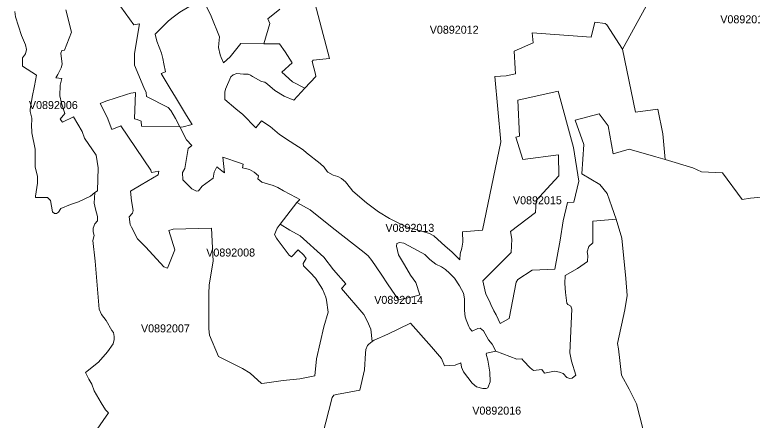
# Model space of a CAD drawing. Extents: x 369010 to 735936, y 6377141 to 6616555.
# Drawn here: x 598361 to 607570, y 6466893 to 6471951 of the extents above; entities that cross this region are included whole.
import ezdxf
from ezdxf.enums import TextEntityAlignment as Align

# ---------------------------------------------------------------- set-up
doc = ezdxf.new("R2010")
doc.units = 0
doc.header["$LTSCALE"] = 40
doc.layers.add('3', color=7, linetype='Continuous', lineweight=13)
doc.layers.add('4', color=7, linetype='Continuous')

msp = doc.modelspace()

# ---------------------------------------------------------------- linework, layer by layer
at = {"layer": '3'}
for points in [[(602006.4, 6472482.05), (602291.4, 6471406.11), (602085.84, 6471386.41), (602073.27, 6471368.54), (602117.95, 6471211.31), (602119.28, 6471181.02), (601981.74, 6471035.38), (601844.21, 6470885.27), (601724.38, 6470934.25), (601609.19, 6471004.93), (601518.5, 6471083.7), (601483.74, 6471109.69), (601442.53, 6471119.45), (601330.82, 6471179.37), (601305.82, 6471199.06), (601274.54, 6471211.47), (601219.27, 6471211.47), (601132.71, 6471219.58), (601088.85, 6471199.89), (601059.39, 6471176.72), (600993.35, 6471024.79), (600983.59, 6470985.4), (600986.24, 6470896.02), (601123.77, 6470776.36), (601209.5, 6470707.51), (601372.19, 6470539.53), (601442.7, 6470629.89), (601549.11, 6470558.4), (601666.13, 6470458.27), (601800.02, 6470368.89), (601960.89, 6470267.11), (602005.57, 6470227.72), (602175.38, 6470095.48), (602223.54, 6470048.97), (602261.11, 6469997.17), (602271.87, 6469986.41), (602337.58, 6469948.68), (602394.84, 6469932.79), (602440.35, 6469907.8), (602491.49, 6469866.92), (602551.57, 6469787.48), (602583.68, 6469751.07), (602755.14, 6469604.6), (602902.77, 6469493.38), (603041.3, 6469411.62), (603242.22, 6469311.65), (603294.85, 6469293.12), (603538.97, 6469221.45), (603593.42, 6469194.31), (603734.26, 6469064.72), (603818.34, 6468992.07), (603917.15, 6468892.1), (603923.93, 6468967.07), (603944.29, 6469039.73), (603956.2, 6469113.55), (603954.05, 6469245.29), (604203.8, 6469263.49), (604430.7, 6470366.41), (604355.73, 6471179.37), (604497.73, 6471189.63), (604615.74, 6471212.3), (604610.11, 6471281.65), (604595.88, 6471497.46), (604834.37, 6471599.58), (604820.8, 6471724.54), (605559.94, 6471673.4), (605604.13, 6471857.44), (605734.71, 6471843.7), (605754.07, 6471826.82), (605951.69, 6471523.61), (606245.62, 6472057.03)], [(601671.26, 6472022.11), (601521.64, 6471901.13), (601547.46, 6471840.22), (601470.83, 6471589.98), (601665.3, 6471588.33), (601737.95, 6471489.19), (601823.19, 6471351.32), (601696.25, 6471235.31), (601830.97, 6471114.49), (601981.74, 6471035.38), (602119.28, 6471181.02), (602117.95, 6471211.31), (602073.27, 6471368.54), (602085.84, 6471386.41), (602291.4, 6471406.11), (602006.4, 6472482.05)], [(602049.76, 6468738.02), (602116.13, 6468666.02), (602203.02, 6468529.48), (602243.57, 6468427.86), (602252.51, 6468391.78), (602276.5, 6468242.17), (602221.23, 6468057.63), (602127.88, 6467660.59), (602109.51, 6467446.26), (601921.66, 6467409.85), (601753.68, 6467394.12), (601712.14, 6467389.49), (601481.26, 6467357.22), (601440.71, 6467349.77), (601299.87, 6467479.03), (601203.87, 6467539.93), (600904.81, 6467687.73), (600793.92, 6467955.51), (600785.31, 6468033.8), (600785.31, 6468471.39), (600788.95, 6468584.1), (600840.76, 6468875.88), (600816.76, 6469287.66), (600337.63, 6469278.39), (600285.82, 6469261.84), (600360.63, 6469020.86), (600267.45, 6468788.16), (600223.43, 6468805.38), (599996.19, 6469052.81), (599894.74, 6469154.42), (599817.12, 6469300.23), (599800.57, 6469334.49), (599790.47, 6469431.48), (599830.02, 6469475.67), (599837.97, 6469510.76), (599819.43, 6469630.91), (599808.34, 6469749.08), (599939.42, 6469828.52), (600153.75, 6469953.97), (600159.21, 6470000.15), (600066.86, 6469985.42), (600061.4, 6470013.06), (599686.53, 6470566.17), (599573, 6470521.82), (599515.73, 6470672.43), (599429.01, 6470844.06), (599499.18, 6470873.68), (599758.2, 6470957.59), (599812.65, 6470972.32), (599870.74, 6470980.6), (599857.83, 6470651.08), (599891.1, 6470646.44), (599938.1, 6470623.27), (599945.55, 6470559.55), (600421.87, 6470553.1), (600368.41, 6470656.54), (600311.14, 6470756.83), (600276.06, 6470795.73), (600006.45, 6470931.44), (600002.81, 6470981.26), (599972.69, 6471043.98), (599854.52, 6471322.86), (599854.52, 6471468.83), (599917.41, 6471838.07), (599847.24, 6471826.98), (599631.09, 6472125.22)], [(599631.09, 6472125.22), (599847.24, 6471826.98), (599917.41, 6471838.07), (599854.52, 6471468.83), (599854.52, 6471322.86), (599972.69, 6471043.98), (600002.81, 6470981.26), (600006.45, 6470931.44), (600276.06, 6470795.73), (600311.14, 6470756.83), (600368.41, 6470656.54), (600421.87, 6470553.1), (600449.51, 6470547.8), (600577.94, 6470581.9), (600507.76, 6470693.61), (600367.58, 6470924.66), (600300.22, 6471031.74), (600188.51, 6471218.26), (600242.13, 6471237.62), (600220.78, 6471340.07), (600208.86, 6471405.61), (600194.13, 6471470.32), (600135.21, 6471621.1), (600114.03, 6471709.64), (600281.02, 6471874.98), (600341.1, 6471921.98), (600423.19, 6471983.05)], [(600812.46, 6471933.07), (600745.1, 6472068.78), (600722.09, 6472102.05), (600692.47, 6472137.14), (600555.26, 6472062.33), (600423.19, 6471983.05), (600341.1, 6471921.98), (600281.02, 6471874.98), (600114.03, 6471709.64), (600135.21, 6471621.1), (600194.13, 6471470.32), (600208.86, 6471405.61), (600220.78, 6471340.07), (600242.13, 6471237.62), (600188.51, 6471218.26), (600300.22, 6471031.74), (600367.58, 6470924.66), (600507.76, 6470693.61), (600577.94, 6470581.9), (600449.51, 6470547.8), (600421.87, 6470553.1)], [(598361.01, 6471992.98), (598371.6, 6471924.8), (598443.6, 6471694.08), (598494.74, 6471577.57), (598506.49, 6471518.48), (598493.75, 6471464.86), (598457, 6471412.4), (598456.34, 6471310.78), (598634.59, 6471196.74), (598605.79, 6471063.84), (598578.32, 6470923.5), (598552.66, 6470769.58), (598553.99, 6470743.43), (598575.01, 6470660.84), (598576.33, 6470630.72), (598571.04, 6470580.9), (598572.36, 6470478.62), (598616.88, 6470275.55), (598614.23, 6470077.11), (598616.88, 6470053.61), (598647, 6469931.63), (598645.68, 6469851.69), (598620.69, 6469686.69), (598620.69, 6469672.29), (598770.14, 6469669.64), (598808.04, 6469632.9), (598830.38, 6469492.72), (598857.85, 6469471.7), (598882.85, 6469473.02), (598907.67, 6469490.07), (598936.47, 6469533.26), (599055.8, 6469584.4), (599156.59, 6469618.5), (599305.71, 6469689.17), (599361.98, 6469732.36), (599393.59, 6469754.71), (599404.02, 6470043.02), (599379.03, 6470201.57), (599232.39, 6470409.94), (599202.27, 6470493.85), (599093.37, 6470677.23), (598955.83, 6470610.36), (598929.68, 6470649.75), (598985.95, 6470720.59), (598945.57, 6470848.03), (598925.88, 6470941.21), (598927.2, 6471073.44), (598949.54, 6471157.35), (598876.06, 6471165.3), (598901.05, 6471207.17), (598940.28, 6471288.43), (598952.03, 6471332.95), (598937.63, 6471471.98), (598949.54, 6471504.75), (598982.31, 6471511.2), (599068.71, 6471733.97), (598998.04, 6472011.19)], [(598571.04, 6470580.9), (598576.33, 6470630.72), (598575.01, 6470660.84), (598553.99, 6470743.43), (598552.66, 6470769.58), (598578.32, 6470923.5), (598605.79, 6471063.84), (598634.59, 6471196.74), (598456.34, 6471310.78), (598457, 6471412.4), (598493.75, 6471464.86), (598506.49, 6471518.48), (598494.74, 6471577.57), (598443.6, 6471694.08), (598371.6, 6471924.8), (598361.01, 6471992.98)], [(598998.04, 6472011.19), (599068.71, 6471733.97), (598982.31, 6471511.2), (598949.54, 6471504.75), (598937.63, 6471471.98), (598952.03, 6471332.95), (598940.28, 6471288.43), (598901.05, 6471207.17), (598876.06, 6471165.3), (598949.54, 6471157.35), (598927.2, 6471073.44), (598925.88, 6470941.21), (598945.57, 6470848.03), (598985.95, 6470720.59), (598929.68, 6470649.75), (598955.83, 6470610.36), (599093.37, 6470677.23), (599202.27, 6470493.85), (599232.39, 6470409.94), (599379.03, 6470201.57), (599404.02, 6470043.02), (599393.59, 6469754.71), (599361.98, 6469732.36), (599352.05, 6469601.78), (599370.25, 6469526.81), (599394.09, 6469435.95), (599396.4, 6469381.5), (599362.31, 6469345.09), (599339.64, 6469289.48), (599339.64, 6469245.29), (599353.21, 6469196.3), (599334.01, 6469133.9), (599365.79, 6468878.36), (599414.61, 6468277.25), (599443.08, 6468213.7), (599501, 6468138.73), (599574.49, 6468014.6), (599596.17, 6467989.61), (599600.64, 6467939.63), (599601.79, 6467898.75), (599591.53, 6467844.3), (599521.19, 6467747.81), (599407.66, 6467619.54), (599242.98, 6467486.64), (599286.18, 6467406.04), (599322.42, 6467343.48), (599354.2, 6467258.41), (599380.35, 6467210.58), (599438.28, 6467109.62), (599494.55, 6467024.88), (599533.11, 6466984.01), (599361.15, 6466739.56)], [(600745.1, 6472068.78), (600812.46, 6471933.07), (600915.9, 6471674.55), (600907.62, 6471592.3), (600906.63, 6471542.48), (600926.99, 6471450.13), (600937.25, 6471418.19), (600968.69, 6471350), (601048.96, 6471427.46), (601185.5, 6471591.8), (601470.83, 6471589.98), (601547.46, 6471840.22), (601521.64, 6471901.13), (601671.26, 6472022.11)], [(606245.62, 6472057.03), (605951.69, 6471523.61), (606056.78, 6470998.97), (606111.73, 6470736.31), (606390.77, 6470771.73), (606453.66, 6470467.7), (606480.97, 6470145.46), (606826.87, 6470043.51), (606935.11, 6469990.22), (607197.93, 6469978.97), (607445.36, 6469647.13), (607546.48, 6469664.84), (608015.19, 6469702.91)], [(605510.62, 6468995.87), (605528.66, 6469059.26), (605579.63, 6469105.6), (605580.79, 6469377.69), (605870.42, 6469400.86), (605816.3, 6469555.11), (605756.89, 6469720.12), (605669.17, 6469834.65), (605444.09, 6469965.39), (605467.92, 6470332.65), (605359.02, 6470635.85), (605657.09, 6470716.62), (605773.11, 6470565.84), (605835.17, 6470217.13), (606032.78, 6470275.55), (606364.78, 6470178.4), (606480.97, 6470145.46), (606453.66, 6470467.7), (606390.77, 6470771.73), (606111.73, 6470736.31), (606056.78, 6470998.97), (605951.69, 6471523.61), (605754.07, 6471826.82), (605734.71, 6471843.7), (605604.13, 6471857.44), (605559.94, 6471673.4), (604820.8, 6471724.54), (604834.37, 6471599.58), (604595.88, 6471497.46), (604610.11, 6471281.65), (604615.74, 6471212.3), (604497.73, 6471189.63), (604355.73, 6471179.37), (604430.7, 6470366.41), (604203.8, 6469263.49), (603954.05, 6469245.29), (603956.2, 6469113.55), (603944.29, 6469039.73), (603923.93, 6468967.07), (603917.15, 6468892.1), (603818.34, 6468992.07), (603734.26, 6469064.72), (603593.42, 6469194.31), (603538.97, 6469221.45), (603294.85, 6469293.12), (603242.22, 6469311.65), (603041.3, 6469411.62), (602902.77, 6469493.38), (602755.14, 6469604.6), (602583.68, 6469751.07), (602551.57, 6469787.48), (602491.49, 6469866.92), (602440.35, 6469907.8), (602394.84, 6469932.79), (602337.58, 6469948.68), (602271.87, 6469986.41), (602261.11, 6469997.17), (602223.54, 6470048.97), (602175.38, 6470095.48), (602005.57, 6470227.72), (601960.89, 6470267.11), (601800.02, 6470368.89), (601666.13, 6470458.27), (601549.11, 6470558.4), (601442.7, 6470629.89), (601372.19, 6470539.53), (601209.5, 6470707.51), (601123.77, 6470776.36), (600986.24, 6470896.02), (600983.59, 6470985.4), (600993.35, 6471024.79), (601059.39, 6471176.72), (601088.85, 6471199.89), (601132.71, 6471219.58), (601219.27, 6471211.47), (601274.54, 6471211.47), (601305.82, 6471199.06), (601330.82, 6471179.37), (601442.53, 6471119.45), (601483.74, 6471109.69), (601518.5, 6471083.7), (601609.19, 6471004.93), (601724.38, 6470934.25), (601844.21, 6470885.27), (601981.74, 6471035.38), (601830.97, 6471114.49), (601696.25, 6471235.31), (601823.19, 6471351.32), (601737.95, 6471489.19), (601665.3, 6471588.33), (601470.83, 6471589.98), (601185.5, 6471591.8), (601048.96, 6471427.46), (600968.69, 6471350), (600937.25, 6471418.19), (600926.99, 6471450.13), (600906.63, 6471542.48), (600907.62, 6471592.3), (600915.9, 6471674.55), (600812.46, 6471933.07)], [(608015.19, 6469702.91), (607546.48, 6469664.84), (607445.36, 6469647.13), (607197.93, 6469978.97), (606935.11, 6469990.22), (606826.87, 6470043.51), (606480.97, 6470145.46), (606364.78, 6470178.4), (606032.78, 6470275.55), (605835.17, 6470217.13), (605773.11, 6470565.84), (605657.09, 6470716.62), (605359.02, 6470635.85), (605467.92, 6470332.65), (605444.09, 6469965.39), (605669.17, 6469834.65), (605756.89, 6469720.12), (605816.3, 6469555.11), (605870.42, 6469400.86), (605941.26, 6469164.52), (605990.91, 6468659.24), (606009.61, 6468449.05), (605979.49, 6468270.96), (605887.14, 6467852.4), (605900.55, 6467783.22), (605936.29, 6467453.37), (606031.79, 6467282.74), (606125.13, 6467098.7), (606207.22, 6466772.66)], [(599361.15, 6466739.56), (599533.11, 6466984.01), (599494.55, 6467024.88), (599438.28, 6467109.62), (599380.35, 6467210.58), (599354.2, 6467258.41), (599322.42, 6467343.48), (599286.18, 6467406.04), (599242.98, 6467486.64), (599407.66, 6467619.54), (599521.19, 6467747.81), (599591.53, 6467844.3), (599601.79, 6467898.75), (599600.64, 6467939.63), (599596.17, 6467989.61), (599574.49, 6468014.6), (599501, 6468138.73), (599443.08, 6468213.7), (599414.61, 6468277.25), (599365.79, 6468878.36), (599334.01, 6469133.9), (599353.21, 6469196.3), (599339.64, 6469245.29), (599339.64, 6469289.48), (599362.31, 6469345.09), (599396.4, 6469381.5), (599394.09, 6469435.95), (599370.25, 6469526.81), (599352.05, 6469601.78), (599361.98, 6469732.36), (599305.71, 6469689.17), (599156.59, 6469618.5), (599055.8, 6469584.4), (598936.47, 6469533.26), (598907.67, 6469490.07), (598882.85, 6469473.02), (598857.85, 6469471.7), (598830.38, 6469492.72), (598808.04, 6469632.9), (598770.14, 6469669.64), (598620.69, 6469672.29), (598620.69, 6469686.69), (598645.68, 6469851.69), (598647, 6469931.63), (598616.88, 6470053.61), (598614.23, 6470077.11), (598616.88, 6470275.55), (598572.36, 6470478.62), (598571.04, 6470580.9)], [(600421.87, 6470553.1), (600507.76, 6470390.91), (600572.31, 6470320.73), (600527.96, 6470282), (600484.59, 6470034.58), (600455.13, 6469984.59), (600458.77, 6469890.42), (600574.13, 6469781.52), (600630.57, 6469750.07), (600655.39, 6469752.89), (600702.56, 6469814.79), (600836.79, 6469912.6), (600852.51, 6469987.41), (600885.77, 6470054.77), (600944.86, 6470003.13), (600978.95, 6469979.13), (600961.41, 6470176.74), (601181.2, 6470099.12), (601212.48, 6470086.21), (601205.2, 6470041.86), (601293.74, 6470021.5), (601352.33, 6469986.91), (601405.79, 6469939.91), (601397.51, 6469904.82), (601445.51, 6469864.11), (601586.68, 6469821.57), (601644.94, 6469795.75), (601715.12, 6469753.38), (601874.83, 6469672.95), (601921.83, 6469645.31), (601884.92, 6469609.23), (602050.26, 6469519.36), (602326.16, 6469297.92), (602724.19, 6468983.62), (602773.68, 6468943.57), (602818.53, 6468885.48), (602936.7, 6468714.85), (603025.24, 6468581.45), (603154.83, 6468394.6), (603347.32, 6468438.45), (603419.81, 6468459.47), (603368.33, 6468611.9), (603303.62, 6468703.43), (603229.15, 6468833.02), (603153.01, 6468955.16), (603128.19, 6469065.71), (603133.98, 6469096.17), (603166.25, 6469111.39), (603221.53, 6469103.78), (603396.97, 6469006.63), (603480.71, 6468958.96), (603545.09, 6468899.88), (603617.58, 6468838.81), (603689.91, 6468808.36), (603739.56, 6468772.11), (603791.03, 6468729.25), (603851.94, 6468666.35), (603915.82, 6468570.03), (603966.3, 6468477.51), (603978.71, 6468407.01), (603975.9, 6468262.19), (603984.51, 6468182.09), (603997.58, 6468143.53), (604030.85, 6468060.61), (604043.26, 6468037.6), (604074.71, 6468002.35), (604144.22, 6468038.6), (604171.86, 6468042.4), (604213.89, 6468009.96), (604276.79, 6467897.59), (604321.47, 6467840.32), (604368.31, 6467756.41), (604629.64, 6467655.95), (604695.18, 6467660.59), (604714.38, 6467633.44), (604797.13, 6467548.54), (604840, 6467513.45), (604944.1, 6467527.02), (604974.72, 6467478.37), (605100.33, 6467503.19), (605163.72, 6467493.1), (605210.06, 6467477.21), (605253.09, 6467427.39), (605267.82, 6467420.61), (605292.65, 6467412.66), (605323.27, 6467418.29), (605366.3, 6467456.85), (605315.32, 6467629.97), (605293.64, 6467733.74), (605318.47, 6468278.08), (605303.74, 6468315.49), (605266.17, 6468336.01), (605253.76, 6468354.05), (605237.87, 6468485.46), (605231.08, 6468600.81), (605234.56, 6468700.45), (605386.16, 6468787.67), (605515.09, 6468872.41), (605517.4, 6468949.37), (605510.62, 6468995.87)], [(602205.34, 6466706.79), (602326.49, 6467178.47), (602346.02, 6467203.79), (602378.79, 6467213.06), (602671.23, 6467269.67), (602729.99, 6467519.91), (602742.4, 6467728.11), (602745.87, 6467774.45), (602766.23, 6467825.43), (602783.11, 6467843.96), (602823.99, 6467876.73), (602806.95, 6468030.65), (602761.6, 6468134.75), (602722.04, 6468214.03), (602442.51, 6468535.44), (602496.79, 6468593.2), (602341.88, 6468768.64), (602219.41, 6468925.37), (601926.46, 6469194.48), (601797.04, 6469266.14), (601675.56, 6469339.95), (601636.67, 6469291.13), (601604.23, 6469211.85), (601628.23, 6469164.69), (601639.31, 6469150.78), (601787.11, 6468951.35), (601818.39, 6468930.17), (601898.82, 6469017.88), (601970.82, 6468950.52), (602001.27, 6468912.62), (601962.54, 6468849.9), (601966.68, 6468817.46), (602049.76, 6468738.02)], [(605870.42, 6469400.86), (605580.79, 6469377.69), (605579.63, 6469105.6), (605528.66, 6469059.26), (605510.62, 6468995.87), (605517.4, 6468949.37), (605515.09, 6468872.41), (605386.16, 6468787.67), (605234.56, 6468700.45), (605231.08, 6468600.81), (605237.87, 6468485.46), (605253.76, 6468354.05), (605266.17, 6468336.01), (605303.74, 6468315.49), (605318.47, 6468278.08), (605293.64, 6467733.74), (605315.32, 6467629.97), (605366.3, 6467456.85), (605323.27, 6467418.29), (605292.65, 6467412.66), (605267.82, 6467420.61), (605253.09, 6467427.39), (605210.06, 6467477.21), (605163.72, 6467493.1), (605100.33, 6467503.19), (604974.72, 6467478.37), (604944.1, 6467527.02), (604840, 6467513.45), (604797.13, 6467548.54), (604714.38, 6467633.44), (604695.18, 6467660.59), (604629.64, 6467655.95), (604368.31, 6467756.41), (604250.97, 6467730.76), (604247.16, 6467716.53), (604267.19, 6467642.71), (604292.01, 6467493.1), (604296.81, 6467372.94), (604267.19, 6467298.63), (604249.15, 6467289.19), (604204.3, 6467288.2), (604127.17, 6467309.22), (604070.9, 6467355.89), (603966.14, 6467497.9), (603941.31, 6467555.99), (603929.89, 6467609.45), (603861.37, 6467579.82), (603725.99, 6467572.21), (603689.74, 6467662.74), (603564.95, 6467806.73), (603302.46, 6468105.63), (603018.46, 6467968.42), (602850.97, 6467890.47), (602823.99, 6467876.73), (602783.11, 6467843.96), (602766.23, 6467825.43), (602745.87, 6467774.45), (602742.4, 6467728.11), (602729.99, 6467519.91), (602671.23, 6467269.67), (602378.79, 6467213.06), (602346.02, 6467203.79), (602326.49, 6467178.47), (602205.34, 6466706.79)], [(606207.22, 6466772.66), (606125.13, 6467098.7), (606031.79, 6467282.74), (605936.29, 6467453.37), (605900.55, 6467783.22), (605887.14, 6467852.4), (605979.49, 6468270.96), (606009.61, 6468449.05), (605990.91, 6468659.24), (605941.26, 6469164.52), (605870.42, 6469400.86)]]:
    msp.add_lwpolyline(points, dxfattribs=at)
for points in [[(601675.56, 6469339.95), (601884.92, 6469609.23), (601921.83, 6469645.31), (601874.83, 6469672.95), (601715.12, 6469753.38), (601644.94, 6469795.75), (601586.68, 6469821.57), (601445.51, 6469864.11), (601397.51, 6469904.82), (601405.79, 6469939.91), (601352.33, 6469986.91), (601293.74, 6470021.5), (601205.2, 6470041.86), (601212.48, 6470086.21), (601181.2, 6470099.12), (600961.41, 6470176.74), (600978.95, 6469979.13), (600944.86, 6470003.13), (600885.77, 6470054.77), (600852.51, 6469987.41), (600836.79, 6469912.6), (600702.56, 6469814.79), (600655.39, 6469752.89), (600630.57, 6469750.07), (600574.13, 6469781.52), (600458.77, 6469890.42), (600455.13, 6469984.59), (600484.59, 6470034.58), (600527.96, 6470282), (600572.31, 6470320.73), (600507.76, 6470390.91), (600421.87, 6470553.1), (599945.55, 6470559.55), (599938.1, 6470623.27), (599891.1, 6470646.44), (599857.83, 6470651.08), (599870.74, 6470980.6), (599812.65, 6470972.32), (599758.2, 6470957.59), (599499.18, 6470873.68), (599429.01, 6470844.06), (599515.73, 6470672.43), (599573, 6470521.82), (599686.53, 6470566.17), (600061.4, 6470013.06), (600066.86, 6469985.42), (600159.21, 6470000.15), (600153.75, 6469953.97), (599939.42, 6469828.52), (599808.34, 6469749.08), (599819.43, 6469630.91), (599837.97, 6469510.76), (599830.02, 6469475.67), (599790.47, 6469431.48), (599800.57, 6469334.49), (599817.12, 6469300.23), (599894.74, 6469154.42), (599996.19, 6469052.81), (600223.43, 6468805.38), (600267.45, 6468788.16), (600360.63, 6469020.86), (600285.82, 6469261.84), (600337.63, 6469278.39), (600816.76, 6469287.66), (600840.76, 6468875.88), (600788.95, 6468584.1), (600785.31, 6468471.39), (600785.31, 6468033.8), (600793.92, 6467955.51), (600904.81, 6467687.73), (601203.87, 6467539.93), (601299.87, 6467479.03), (601440.71, 6467349.77), (601481.26, 6467357.22), (601712.14, 6467389.49), (601753.68, 6467394.12), (601921.66, 6467409.85), (602109.51, 6467446.26), (602127.88, 6467660.59), (602221.23, 6468057.63), (602276.5, 6468242.17), (602252.51, 6468391.78), (602243.57, 6468427.86), (602203.02, 6468529.48), (602116.13, 6468666.02), (602049.76, 6468738.02), (601966.68, 6468817.46), (601962.54, 6468849.9), (602001.27, 6468912.62), (601970.82, 6468950.52), (601898.82, 6469017.88), (601818.39, 6468930.17), (601787.11, 6468951.35), (601639.31, 6469150.78), (601628.23, 6469164.69), (601604.23, 6469211.85), (601636.67, 6469291.13)], [(605170.18, 6469138.21), (605105.63, 6468777.57), (604821.63, 6468766.15), (604642.38, 6468647.98), (604621.53, 6468613.72), (604535.63, 6468163.88), (604423.75, 6468100.83), (604372.28, 6468206.75), (604342.82, 6468256.23), (604307.4, 6468337.33), (604288.37, 6468378.21), (604244.51, 6468464.94), (604229.29, 6468519.39), (604205.45, 6468633.75), (604561.62, 6468984.12), (604567.41, 6469149.96), (604552.18, 6469247.27), (604862.67, 6469483.94), (604874.09, 6469633.56), (605003.68, 6469779.37), (605153.79, 6469940.73), (605148.99, 6470202.89), (604703.95, 6470147.61), (604617.39, 6470425.66), (604663.07, 6470438.07), (604641.23, 6470884.44), (605146.34, 6470996.82), (605337, 6470295.41), (605404.7, 6469874.04), (605343.62, 6469612.87), (605261.7, 6469611.05), (605208.24, 6469380.34)], [(605170.18, 6469138.21), (605208.24, 6469380.34), (605261.7, 6469611.05), (605343.62, 6469612.87), (605404.7, 6469874.04), (605337, 6470295.41), (605146.34, 6470996.82), (604641.23, 6470884.44), (604663.07, 6470438.07), (604617.39, 6470425.66), (604703.95, 6470147.61), (605148.99, 6470202.89), (605153.79, 6469940.73), (605003.68, 6469779.37), (604874.09, 6469633.56), (604862.67, 6469483.94), (604552.18, 6469247.27), (604567.41, 6469149.96), (604561.62, 6468984.12), (604205.45, 6468633.75), (604229.29, 6468519.39), (604244.51, 6468464.94), (604288.37, 6468378.21), (604307.4, 6468337.33), (604342.82, 6468256.23), (604372.28, 6468206.75), (604423.75, 6468100.83), (604535.63, 6468163.88), (604621.53, 6468613.72), (604642.38, 6468647.98), (604821.63, 6468766.15), (605105.63, 6468777.57)], [(601884.92, 6469609.23), (601675.56, 6469339.95), (601797.04, 6469266.14), (601926.46, 6469194.48), (602219.41, 6468925.37), (602341.88, 6468768.64), (602496.79, 6468593.2), (602442.51, 6468535.44), (602722.04, 6468214.03), (602761.6, 6468134.75), (602806.95, 6468030.65), (602823.99, 6467876.73), (602850.97, 6467890.47), (603018.46, 6467968.42), (603302.46, 6468105.63), (603564.95, 6467806.73), (603689.74, 6467662.74), (603725.99, 6467572.21), (603861.37, 6467579.82), (603929.89, 6467609.45), (603941.31, 6467555.99), (603966.14, 6467497.9), (604070.9, 6467355.89), (604127.17, 6467309.22), (604204.3, 6467288.2), (604249.15, 6467289.19), (604267.19, 6467298.63), (604296.81, 6467372.94), (604292.01, 6467493.1), (604267.19, 6467642.71), (604247.16, 6467716.53), (604250.97, 6467730.76), (604368.31, 6467756.41), (604321.47, 6467840.32), (604276.79, 6467897.59), (604213.89, 6468009.96), (604171.86, 6468042.4), (604144.22, 6468038.6), (604074.71, 6468002.35), (604043.26, 6468037.6), (604030.85, 6468060.61), (603997.58, 6468143.53), (603984.51, 6468182.09), (603975.9, 6468262.19), (603978.71, 6468407.01), (603966.3, 6468477.51), (603915.82, 6468570.03), (603851.94, 6468666.35), (603791.03, 6468729.25), (603739.56, 6468772.11), (603689.91, 6468808.36), (603617.58, 6468838.81), (603545.09, 6468899.88), (603480.71, 6468958.96), (603396.97, 6469006.63), (603221.53, 6469103.78), (603166.25, 6469111.39), (603133.98, 6469096.17), (603128.19, 6469065.71), (603153.01, 6468955.16), (603229.15, 6468833.02), (603303.62, 6468703.43), (603368.33, 6468611.9), (603419.81, 6468459.47), (603347.32, 6468438.45), (603154.83, 6468394.6), (603025.24, 6468581.45), (602936.7, 6468714.85), (602818.53, 6468885.48), (602773.68, 6468943.57), (602724.19, 6468983.62), (602326.16, 6469297.92), (602050.26, 6469519.36)]]:
    msp.add_lwpolyline(points, close=True, dxfattribs=at)

# ---------------------------------------------------------------- texts
at = {"layer": '4'}
for s, p in [('V0892017', (607476.28, 6471844.81)), ('V0892012', (603848.35, 6471714.61)), ('V0892006', (598842.99, 6470774.76)), ('V0892015', (604887.29, 6469587.01)), ('V0892013', (603294.85, 6469243.12)), ('V0892008', (601057.06, 6468935.33)), ('V0892014', (603154.83, 6468344.59)), ('V0892007', (600242.26, 6467989.1)), ('V0892016', (604379.42, 6466963.2))]:
    msp.add_text(s, height=100, dxfattribs=at).set_placement(p, align=Align.CENTER)

doc.saveas('drawing.dxf')
